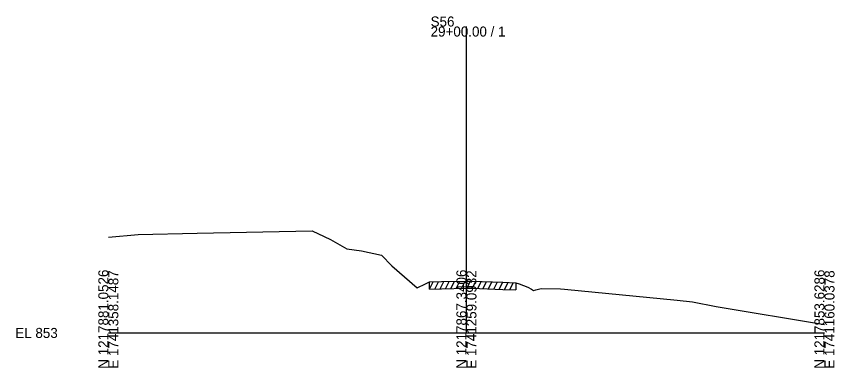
# Model space of a CAD drawing. Extents: x -26 to 1203, y -10 to 19541.
# Drawn here: x -25.7 to 202.8, y 3990.3 to 4088.4 of the extents above; entities that cross this region are included whole.
import ezdxf

# ---------------------------------------------------------------- set-up
doc = ezdxf.new("R2010")
doc.units = 0
for name, color, linetype in [('RD_GPK_XS_Cell', 7, 'Continuous'), ('RD_XS_ExGround', 7, 'Continuous'), ('RD_XS_ExPaveRet', 7, 'Continuous'), ('RD_XS_TX_Elev_EX', 7, 'Continuous')]:
    doc.layers.add(name, color=color, linetype=linetype)

msp = doc.modelspace()

# ---------------------------------------------------------------- linework, layer by layer
at = {"layer": 'RD_GPK_XS_Cell'}
for p, q in [((100, 4000), (100, 4085.58)), ((0, 4000), (100, 4000)), ((100, 4000), (200, 4000))]:
    msp.add_line(p, q, dxfattribs=at)
at = {"layer": 'RD_XS_ExGround'}
msp.add_lwpolyline([(0, 4026.76), (8.36, 4027.49), (24.76, 4027.82), (56.88, 4028.53), (60.28, 4026.91), (62, 4026.09), (66.61, 4023.53), (70.68, 4022.91), (76.33, 4021.69), (79.13, 4018.78), (86.28, 4012.63), (88.55, 4013.69), (89.66, 4014.23), (93.03, 4014.32), (100, 4014.47), (101.48, 4014.5), (110.2, 4014.17), (113.78, 4014.03), (114.71, 4013.67), (117.12, 4012.79), (118.18, 4012.19), (118.72, 4011.89), (119.37, 4012.05), (120.86, 4012.38), (126.29, 4012.28), (127.4, 4012.25), (158.89, 4009.15), (163.16, 4008.73), (169.78, 4007.41), (200, 4002.4)], dxfattribs=at)
at = {"layer": 'RD_XS_ExPaveRet'}
for p, q in [((89.66, 4012.23), (90.67, 4014.26)), ((89.66, 4012.23), (89.66, 4014.23)), ((91.16, 4012.27), (92.17, 4014.3)), ((92.66, 4012.31), (93.67, 4014.33)), ((94.16, 4012.34), (95.17, 4014.37)), ((95.66, 4012.38), (96.67, 4014.4)), ((97.16, 4012.41), (98.17, 4014.43)), ((98.66, 4012.44), (99.67, 4014.46)), ((100.16, 4012.47), (101.17, 4014.49)), ((101.66, 4012.49), (102.64, 4014.45)), ((103.16, 4012.43), (104.14, 4014.4)), ((104.66, 4012.38), (105.64, 4014.34)), ((106.16, 4012.32), (107.14, 4014.28)), ((107.66, 4012.26), (108.64, 4014.23)), ((109.16, 4012.21), (110.14, 4014.17)), ((110.66, 4012.15), (111.64, 4014.11)), ((112.16, 4012.09), (113.14, 4014.06)), ((113.78, 4014.03), (113.78, 4012.03)), ((89.66, 4012.23), (93.03, 4012.32)), ((93.03, 4012.32), (100, 4012.47)), ((100, 4012.47), (101.48, 4012.5)), ((101.48, 4012.5), (110.2, 4012.17)), ((110.2, 4012.17), (113.78, 4012.03))]:
    msp.add_line(p, q, dxfattribs=at)

# ---------------------------------------------------------------- texts
at = {"layer": 'RD_GPK_XS_Cell'}
for s, p in [('S56', (90, 4085.58)), ('29+00.00 / 1', (90, 4082.78)), ('EL 853', (-26, 3998.6))]:
    msp.add_text(s, height=2.8, dxfattribs=at).set_placement(p)
for s, p in [('N 1217881.0526', (0, 3990)), ('E 1741358.1487', (2.8, 3990)), ('N 1217867.3406', (100, 3990)), ('E 1741259.0932', (102.8, 3990)), ('N 1217853.6286', (200, 3990)), ('E 1741160.0378', (202.8, 3990))]:
    msp.add_text(s, height=2.8, rotation=90, dxfattribs=at).set_placement(p)
at = {"layer": 'RD_XS_TX_Elev_EX'}
msp.add_text('860.23', height=0.1, rotation=90, dxfattribs=at).set_placement((100.1, 4014.47))

doc.saveas('drawing.dxf')
